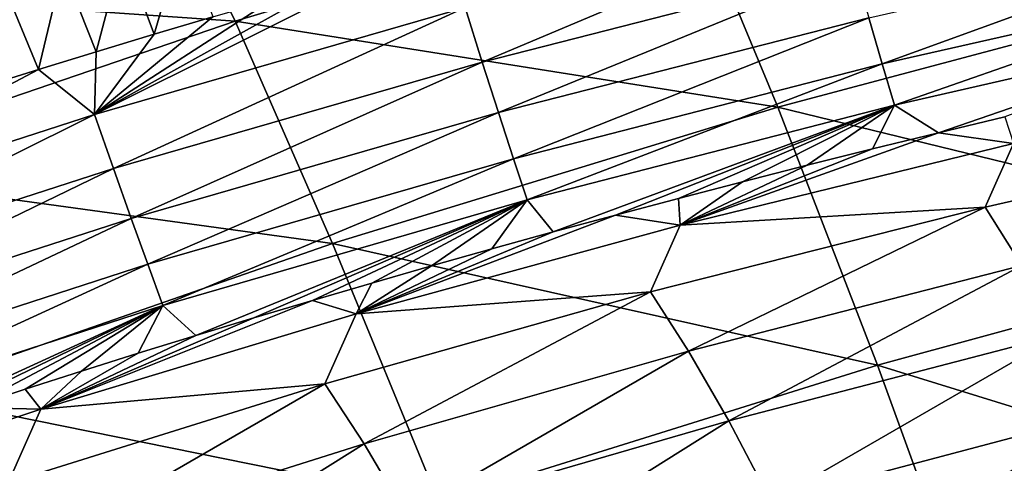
# Model space of a CAD drawing. Header units: millimetres. Extents: x -300 to 300, y -500 to 500.
# Tile 710 of 988: x -134 to -114, y 466 to 475. Entities that reach past the tile are written whole.
import ezdxf

# ---------------------------------------------------------------- set-up
doc = ezdxf.new("R2010")
doc.units = ezdxf.units.MM
doc.header["$LTSCALE"] = 81.481481
for name, color, linetype in [('20', 7, 'CONTINUOUS'), ('22', 7, 'CONTINUOUS'), ('24', 7, 'CONTINUOUS'), ('25', 7, 'CONTINUOUS')]:
    doc.layers.add(name, color=color, linetype=linetype)

msp = doc.modelspace()

# ---------------------------------------------------------------- linework, layer by layer
at = {"layer": '20', "color": 7, "linetype": 'CONTINUOUS'}
for points in [[(-140.248, 475.691, 21.76), (-129.598, 474.947, 26.718), (-131.382, 478.654, 21.831), (-140.248, 475.691, 21.76)], [(-129.598, 474.947, 26.718), (-120.532, 477.661, 26.8), (-131.382, 478.654, 21.831), (-129.598, 474.947, 26.718)], [(-129.598, 474.947, 26.718), (-118.688, 473.221, 31.404), (-120.532, 477.661, 26.8), (-129.598, 474.947, 26.718)], [(-118.688, 473.221, 31.404), (-109.445, 475.684, 31.491), (-120.532, 477.661, 26.8), (-118.688, 473.221, 31.404)], [(-138.368, 471.953, 26.632), (-129.598, 474.947, 26.718), (-140.248, 475.691, 21.76), (-138.368, 471.953, 26.632)], [(-118.688, 473.221, 31.404), (-107.583, 470.514, 35.818), (-109.445, 475.684, 31.491), (-118.688, 473.221, 31.404)], [(-138.368, 471.953, 26.632), (-127.636, 470.485, 31.311), (-129.598, 474.947, 26.718), (-138.368, 471.953, 26.632)], [(-127.636, 470.485, 31.311), (-118.688, 473.221, 31.404), (-129.598, 474.947, 26.718), (-127.636, 470.485, 31.311)], [(-127.636, 470.485, 31.311), (-116.686, 468.036, 35.72), (-118.688, 473.221, 31.404), (-127.636, 470.485, 31.311)], [(-116.686, 468.036, 35.72), (-107.583, 470.514, 35.818), (-118.688, 473.221, 31.404), (-116.686, 468.036, 35.72)], [(-136.295, 467.469, 31.211), (-127.636, 470.485, 31.311), (-138.368, 471.953, 26.632), (-136.295, 467.469, 31.211)], [(-136.295, 467.469, 31.211), (-125.503, 465.286, 35.616), (-127.636, 470.485, 31.311), (-136.295, 467.469, 31.211)], [(-125.503, 465.286, 35.616), (-116.686, 468.036, 35.72), (-127.636, 470.485, 31.311), (-125.503, 465.286, 35.616)], [(-116.686, 468.036, 35.72), (-105.583, 464.61, 39.863), (-107.583, 470.514, 35.818), (-116.686, 468.036, 35.72)], [(-125.503, 465.286, 35.616), (-114.532, 462.125, 39.758), (-116.686, 468.036, 35.72), (-125.503, 465.286, 35.616)], [(-114.532, 462.125, 39.758), (-105.583, 464.61, 39.863), (-116.686, 468.036, 35.72), (-114.532, 462.125, 39.758)], [(-134.037, 462.258, 35.506), (-125.503, 465.286, 35.616), (-136.295, 467.469, 31.211), (-134.037, 462.258, 35.506)]]:
    msp.add_3dface(points, dxfattribs=at)
at = {"layer": '22', "color": 7, "linetype": 'CONTINUOUS'}
for points in [[(-114.121, 473.025, 9.633), (-113.95, 472.49, 10.712), (-115.46, 472.705, 9.615), (-114.121, 473.025, 9.633)], [(-113.95, 472.49, 10.712), (-120.648, 470.847, 10.54), (-115.46, 472.705, 9.615), (-113.95, 472.49, 10.712)], [(-115.46, 472.705, 9.615), (-120.648, 470.847, 10.54), (-116.786, 472.381, 9.597), (-115.46, 472.705, 9.615)], [(-107.608, 472.783, 12.698), (-114.519, 471.214, 12.537), (-113.95, 472.49, 10.712), (-107.608, 472.783, 12.698)], [(-114.519, 471.214, 12.537), (-107.608, 472.783, 12.698), (-113.779, 470.041, 14.393), (-114.519, 471.214, 12.537)], [(-113.95, 472.49, 10.712), (-114.519, 471.214, 12.537), (-120.648, 470.847, 10.54), (-113.95, 472.49, 10.712)], [(-116.786, 472.381, 9.597), (-120.648, 470.847, 10.54), (-118.098, 472.054, 9.578), (-116.786, 472.381, 9.597)], [(-118.098, 472.054, 9.578), (-120.648, 470.847, 10.54), (-119.397, 471.723, 9.56), (-118.098, 472.054, 9.578)], [(-119.397, 471.723, 9.56), (-120.648, 470.847, 10.54), (-120.684, 471.389, 9.542), (-119.397, 471.723, 9.56)], [(-120.684, 471.389, 9.542), (-120.648, 470.847, 10.54), (-121.953, 471.052, 9.524), (-120.684, 471.389, 9.542)], [(-114.519, 471.214, 12.537), (-121.247, 469.508, 12.372), (-120.648, 470.847, 10.54), (-114.519, 471.214, 12.537)], [(-121.247, 469.508, 12.372), (-114.519, 471.214, 12.537), (-120.48, 468.32, 14.239), (-121.247, 469.508, 12.372)], [(-120.48, 468.32, 14.239), (-114.519, 471.214, 12.537), (-113.779, 470.041, 14.393), (-120.48, 468.32, 14.239)], [(-120.648, 470.847, 10.54), (-127.165, 469.07, 10.365), (-121.953, 471.052, 9.524), (-120.648, 470.847, 10.54)], [(-121.953, 471.052, 9.524), (-127.165, 469.07, 10.365), (-123.203, 470.714, 9.506), (-121.953, 471.052, 9.524)], [(-120.648, 470.847, 10.54), (-121.247, 469.508, 12.372), (-127.165, 469.07, 10.365), (-120.648, 470.847, 10.54)], [(-123.203, 470.714, 9.506), (-127.165, 469.07, 10.365), (-124.434, 470.374, 9.488), (-123.203, 470.714, 9.506)], [(-124.434, 470.374, 9.488), (-127.165, 469.07, 10.365), (-125.648, 470.033, 9.47), (-124.434, 470.374, 9.488)], [(-125.648, 470.033, 9.47), (-127.165, 469.07, 10.365), (-126.849, 469.688, 9.452), (-125.648, 470.033, 9.47)], [(-120.48, 468.32, 14.239), (-113.779, 470.041, 14.393), (-119.672, 466.92, 16.11), (-120.48, 468.32, 14.239)], [(-119.672, 466.92, 16.11), (-113.779, 470.041, 14.393), (-113.002, 468.657, 16.254), (-119.672, 466.92, 16.11)], [(-126.849, 469.688, 9.452), (-127.165, 469.07, 10.365), (-128.04, 469.34, 9.434), (-126.849, 469.688, 9.452)], [(-121.247, 469.508, 12.372), (-127.793, 467.664, 12.204), (-127.165, 469.07, 10.365), (-121.247, 469.508, 12.372)], [(-127.793, 467.664, 12.204), (-121.247, 469.508, 12.372), (-127.002, 466.459, 14.081), (-127.793, 467.664, 12.204)], [(-127.002, 466.459, 14.081), (-121.247, 469.508, 12.372), (-120.48, 468.32, 14.239), (-127.002, 466.459, 14.081)], [(-127.165, 469.07, 10.365), (-133.505, 467.157, 10.188), (-128.04, 469.34, 9.434), (-127.165, 469.07, 10.365)], [(-128.04, 469.34, 9.434), (-133.505, 467.157, 10.188), (-129.22, 468.989, 9.416), (-128.04, 469.34, 9.434)], [(-127.165, 469.07, 10.365), (-127.793, 467.664, 12.204), (-133.505, 467.157, 10.188), (-127.165, 469.07, 10.365)], [(-129.22, 468.989, 9.416), (-133.505, 467.157, 10.188), (-130.388, 468.634, 9.398), (-129.22, 468.989, 9.416)], [(-130.388, 468.634, 9.398), (-133.505, 467.157, 10.188), (-131.543, 468.277, 9.38), (-130.388, 468.634, 9.398)], [(-119.672, 466.92, 16.11), (-113.002, 468.657, 16.254), (-118.822, 465.297, 17.985), (-119.672, 466.92, 16.11)], [(-118.822, 465.297, 17.985), (-113.002, 468.657, 16.254), (-112.185, 467.051, 18.12), (-118.822, 465.297, 17.985)], [(-127.002, 466.459, 14.081), (-120.48, 468.32, 14.239), (-126.168, 465.041, 15.963), (-127.002, 466.459, 14.081)], [(-126.168, 465.041, 15.963), (-120.48, 468.32, 14.239), (-119.672, 466.92, 16.11), (-126.168, 465.041, 15.963)], [(-131.543, 468.277, 9.38), (-133.505, 467.157, 10.188), (-132.687, 467.917, 9.363), (-131.543, 468.277, 9.38)], [(-132.687, 467.917, 9.363), (-133.505, 467.157, 10.188), (-133.818, 467.555, 9.345), (-132.687, 467.917, 9.363)], [(-133.818, 467.555, 9.345), (-133.505, 467.157, 10.188), (-134.937, 467.19, 9.327), (-133.818, 467.555, 9.345)], [(-127.793, 467.664, 12.204), (-134.161, 465.676, 12.035), (-133.505, 467.157, 10.188), (-127.793, 467.664, 12.204)], [(-134.161, 465.676, 12.035), (-127.793, 467.664, 12.204), (-133.349, 464.453, 13.923), (-134.161, 465.676, 12.035)], [(-133.349, 464.453, 13.923), (-127.793, 467.664, 12.204), (-127.002, 466.459, 14.081), (-133.349, 464.453, 13.923)], [(-133.505, 467.157, 10.188), (-139.67, 465.104, 10.011), (-134.937, 467.19, 9.327), (-133.505, 467.157, 10.188)], [(-133.505, 467.157, 10.188), (-134.161, 465.676, 12.035), (-139.67, 465.104, 10.011), (-133.505, 467.157, 10.188)], [(-126.168, 465.041, 15.963), (-119.672, 466.92, 16.11), (-125.286, 463.4, 17.847), (-126.168, 465.041, 15.963)], [(-125.286, 463.4, 17.847), (-119.672, 466.92, 16.11), (-118.822, 465.297, 17.985), (-125.286, 463.4, 17.847)], [(-118.822, 465.297, 17.985), (-112.185, 467.051, 18.12), (-117.925, 463.44, 19.86), (-118.822, 465.297, 17.985)], [(-117.925, 463.44, 19.86), (-112.185, 467.051, 18.12), (-111.326, 465.21, 19.988), (-117.925, 463.44, 19.86)], [(-133.349, 464.453, 13.923), (-127.002, 466.459, 14.081), (-132.49, 463.017, 15.814), (-133.349, 464.453, 13.923)], [(-132.49, 463.017, 15.814), (-127.002, 466.459, 14.081), (-126.168, 465.041, 15.963), (-132.49, 463.017, 15.814)]]:
    msp.add_3dface(points, dxfattribs=at)
at = {"layer": '24', "color": 7, "linetype": 'CONTINUOUS'}
for points in [[(-130.633, 476.703, 1.25), (-131.223, 474.686, 2.524), (-131.854, 476.366, 1.246), (-130.633, 476.703, 1.25)], [(-130.043, 475.035, 2.516), (-131.223, 474.686, 2.524), (-130.633, 476.703, 1.25), (-130.043, 475.035, 2.516)], [(-131.854, 476.366, 1.246), (-132.391, 474.333, 2.533), (-133.06, 476.027, 1.242), (-131.854, 476.366, 1.246)], [(-131.223, 474.686, 2.524), (-132.391, 474.333, 2.533), (-131.854, 476.366, 1.246), (-131.223, 474.686, 2.524)], [(-133.06, 476.027, 1.242), (-133.547, 473.978, 2.541), (-134.252, 475.685, 1.238), (-133.06, 476.027, 1.242)], [(-132.391, 474.333, 2.533), (-133.547, 473.978, 2.541), (-133.06, 476.027, 1.242), (-132.391, 474.333, 2.533)], [(-133.547, 473.978, 2.541), (-134.691, 473.621, 2.549), (-134.252, 475.685, 1.238), (-133.547, 473.978, 2.541)]]:
    msp.add_3dface(points, dxfattribs=at)
at = {"layer": '25', "color": 7, "linetype": 'CONTINUOUS'}
for points in [[(-117.469, 477.145, 3.394), (-124.628, 474.126, 4.484), (-124.975, 475.221, 3.427), (-117.469, 477.145, 3.394)], [(-117.155, 476.039, 4.477), (-124.628, 474.126, 4.484), (-117.469, 477.145, 3.394), (-117.155, 476.039, 4.477)], [(-109.363, 476.718, 5.669), (-116.589, 474.088, 6.907), (-116.86, 475.017, 5.652), (-109.363, 476.718, 5.669)], [(-109.119, 475.787, 6.952), (-116.589, 474.088, 6.907), (-109.363, 476.718, 5.669), (-109.119, 475.787, 6.952)], [(-127.65, 475.725, 2.498), (-126.436, 476.065, 2.489), (-132.422, 473.073, 3.457), (-127.65, 475.725, 2.498)], [(-126.436, 476.065, 2.489), (-124.975, 475.221, 3.427), (-132.422, 473.073, 3.457), (-126.436, 476.065, 2.489)], [(-117.155, 476.039, 4.477), (-124.303, 473.111, 5.631), (-124.628, 474.126, 4.484), (-117.155, 476.039, 4.477)], [(-116.86, 475.017, 5.652), (-124.303, 473.111, 5.631), (-117.155, 476.039, 4.477), (-116.86, 475.017, 5.652)], [(-128.852, 475.382, 2.507), (-127.65, 475.725, 2.498), (-132.422, 473.073, 3.457), (-128.852, 475.382, 2.507)], [(-109.119, 475.787, 6.952), (-116.343, 473.261, 8.231), (-116.589, 474.088, 6.907), (-109.119, 475.787, 6.952)], [(-108.898, 474.961, 8.302), (-116.343, 473.261, 8.231), (-109.119, 475.787, 6.952), (-108.898, 474.961, 8.302)], [(-130.043, 475.035, 2.516), (-128.852, 475.382, 2.507), (-132.422, 473.073, 3.457), (-130.043, 475.035, 2.516)], [(-124.975, 475.221, 3.427), (-132.041, 471.991, 4.488), (-132.422, 473.073, 3.457), (-124.975, 475.221, 3.427)], [(-131.223, 474.686, 2.524), (-130.043, 475.035, 2.516), (-132.422, 473.073, 3.457), (-131.223, 474.686, 2.524)], [(-124.628, 474.126, 4.484), (-132.041, 471.991, 4.488), (-124.975, 475.221, 3.427), (-124.628, 474.126, 4.484)], [(-116.86, 475.017, 5.652), (-124.002, 472.186, 6.859), (-124.303, 473.111, 5.631), (-116.86, 475.017, 5.652)], [(-116.589, 474.088, 6.907), (-124.002, 472.186, 6.859), (-116.86, 475.017, 5.652), (-116.589, 474.088, 6.907)], [(-108.898, 474.961, 8.302), (-115.46, 472.705, 9.615), (-116.343, 473.261, 8.231), (-108.898, 474.961, 8.302)], [(-114.121, 473.025, 9.633), (-115.46, 472.705, 9.615), (-108.898, 474.961, 8.302), (-114.121, 473.025, 9.633)], [(-132.391, 474.333, 2.533), (-131.223, 474.686, 2.524), (-132.422, 473.073, 3.457), (-132.391, 474.333, 2.533)], [(-133.547, 473.978, 2.541), (-132.391, 474.333, 2.533), (-132.422, 473.073, 3.457), (-133.547, 473.978, 2.541)], [(-124.628, 474.126, 4.484), (-131.684, 470.985, 5.607), (-132.041, 471.991, 4.488), (-124.628, 474.126, 4.484)], [(-124.303, 473.111, 5.631), (-131.684, 470.985, 5.607), (-124.628, 474.126, 4.484), (-124.303, 473.111, 5.631)], [(-116.589, 474.088, 6.907), (-123.729, 471.359, 8.154), (-124.002, 472.186, 6.859), (-116.589, 474.088, 6.907)], [(-116.343, 473.261, 8.231), (-123.729, 471.359, 8.154), (-116.589, 474.088, 6.907), (-116.343, 473.261, 8.231)], [(-134.691, 473.621, 2.549), (-133.547, 473.978, 2.541), (-139.772, 470.693, 3.484), (-134.691, 473.621, 2.549)], [(-133.547, 473.978, 2.541), (-132.422, 473.073, 3.457), (-139.772, 470.693, 3.484), (-133.547, 473.978, 2.541)], [(-116.343, 473.261, 8.231), (-123.203, 470.714, 9.506), (-123.729, 471.359, 8.154), (-116.343, 473.261, 8.231)], [(-121.953, 471.052, 9.524), (-123.203, 470.714, 9.506), (-116.343, 473.261, 8.231), (-121.953, 471.052, 9.524)], [(-120.684, 471.389, 9.542), (-121.953, 471.052, 9.524), (-116.343, 473.261, 8.231), (-120.684, 471.389, 9.542)], [(-119.397, 471.723, 9.56), (-120.684, 471.389, 9.542), (-116.343, 473.261, 8.231), (-119.397, 471.723, 9.56)], [(-118.098, 472.054, 9.578), (-119.397, 471.723, 9.56), (-116.343, 473.261, 8.231), (-118.098, 472.054, 9.578)], [(-116.786, 472.381, 9.597), (-118.098, 472.054, 9.578), (-116.343, 473.261, 8.231), (-116.786, 472.381, 9.597)], [(-115.46, 472.705, 9.615), (-116.786, 472.381, 9.597), (-116.343, 473.261, 8.231), (-115.46, 472.705, 9.615)], [(-132.422, 473.073, 3.457), (-139.356, 469.625, 4.488), (-139.772, 470.693, 3.484), (-132.422, 473.073, 3.457)], [(-132.041, 471.991, 4.488), (-139.356, 469.625, 4.488), (-132.422, 473.073, 3.457), (-132.041, 471.991, 4.488)], [(-124.303, 473.111, 5.631), (-131.352, 470.065, 6.806), (-131.684, 470.985, 5.607), (-124.303, 473.111, 5.631)], [(-124.002, 472.186, 6.859), (-131.352, 470.065, 6.806), (-124.303, 473.111, 5.631), (-124.002, 472.186, 6.859)], [(-124.002, 472.186, 6.859), (-131.051, 469.239, 8.073), (-131.352, 470.065, 6.806), (-124.002, 472.186, 6.859)], [(-123.729, 471.359, 8.154), (-131.051, 469.239, 8.073), (-124.002, 472.186, 6.859), (-123.729, 471.359, 8.154)], [(-132.041, 471.991, 4.488), (-138.965, 468.631, 5.58), (-139.356, 469.625, 4.488), (-132.041, 471.991, 4.488)], [(-131.684, 470.985, 5.607), (-138.965, 468.631, 5.58), (-132.041, 471.991, 4.488), (-131.684, 470.985, 5.607)], [(-123.729, 471.359, 8.154), (-130.388, 468.634, 9.398), (-131.051, 469.239, 8.073), (-123.729, 471.359, 8.154)], [(-129.22, 468.989, 9.416), (-130.388, 468.634, 9.398), (-123.729, 471.359, 8.154), (-129.22, 468.989, 9.416)], [(-128.04, 469.34, 9.434), (-129.22, 468.989, 9.416), (-123.729, 471.359, 8.154), (-128.04, 469.34, 9.434)], [(-126.849, 469.688, 9.452), (-128.04, 469.34, 9.434), (-123.729, 471.359, 8.154), (-126.849, 469.688, 9.452)], [(-125.648, 470.033, 9.47), (-126.849, 469.688, 9.452), (-123.729, 471.359, 8.154), (-125.648, 470.033, 9.47)], [(-124.434, 470.374, 9.488), (-125.648, 470.033, 9.47), (-123.729, 471.359, 8.154), (-124.434, 470.374, 9.488)], [(-123.203, 470.714, 9.506), (-124.434, 470.374, 9.488), (-123.729, 471.359, 8.154), (-123.203, 470.714, 9.506)], [(-131.684, 470.985, 5.607), (-138.602, 467.718, 6.75), (-138.965, 468.631, 5.58), (-131.684, 470.985, 5.607)], [(-131.352, 470.065, 6.806), (-138.602, 467.718, 6.75), (-131.684, 470.985, 5.607), (-131.352, 470.065, 6.806)], [(-131.352, 470.065, 6.806), (-138.271, 466.894, 7.988), (-138.602, 467.718, 6.75), (-131.352, 470.065, 6.806)], [(-131.051, 469.239, 8.073), (-138.271, 466.894, 7.988), (-131.352, 470.065, 6.806), (-131.051, 469.239, 8.073)], [(-131.051, 469.239, 8.073), (-137.137, 466.454, 9.293), (-138.271, 466.894, 7.988), (-131.051, 469.239, 8.073)], [(-136.043, 466.823, 9.31), (-137.137, 466.454, 9.293), (-131.051, 469.239, 8.073), (-136.043, 466.823, 9.31)], [(-134.937, 467.19, 9.327), (-136.043, 466.823, 9.31), (-131.051, 469.239, 8.073), (-134.937, 467.19, 9.327)], [(-133.818, 467.555, 9.345), (-134.937, 467.19, 9.327), (-131.051, 469.239, 8.073), (-133.818, 467.555, 9.345)], [(-132.687, 467.917, 9.363), (-133.818, 467.555, 9.345), (-131.051, 469.239, 8.073), (-132.687, 467.917, 9.363)], [(-131.543, 468.277, 9.38), (-132.687, 467.917, 9.363), (-131.051, 469.239, 8.073), (-131.543, 468.277, 9.38)], [(-130.388, 468.634, 9.398), (-131.543, 468.277, 9.38), (-131.051, 469.239, 8.073), (-130.388, 468.634, 9.398)]]:
    msp.add_3dface(points, dxfattribs=at)

doc.saveas('drawing.dxf')
